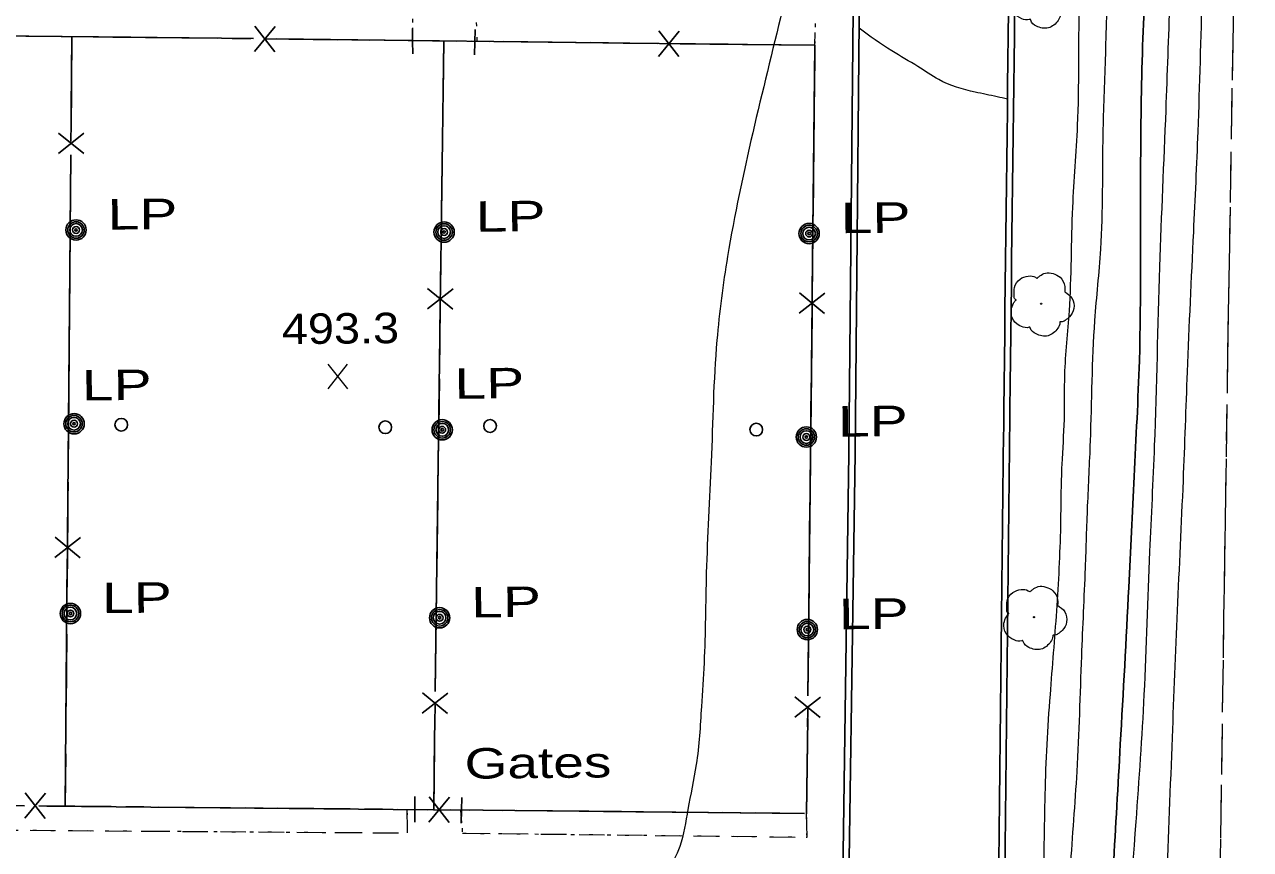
# Model space of a CAD drawing. Extents: x 2362213 to 2366494, y 6968794 to 6978110.
# Drawn here: x 2364089.5 to 2364282.5, y 6972370.1 to 6972500 of the extents above; entities that cross this region are included whole.
import ezdxf

# ---------------------------------------------------------------- set-up
doc = ezdxf.new("R2010")
doc.units = 0
doc.header["$LTSCALE"] = 1.9
for name, pattern in [('DOTTED', [1.5, 0.3, -1.2]), ('LONG_DASH_SHORT_DASH', [9.9, 6, -1.2, 1.5, -1.2]), ('MEDIUM_DASHED', [4.5, 3, -1.5])]:
    doc.linetypes.add(name, pattern=pattern)
for name, color, linetype, lineweight in [('13', 7, 'Continuous', 13), ('17', 7, 'Continuous', 25), ('2', 7, 'Continuous', 25), ('20', 7, 'Continuous', 25), ('28', 7, 'Continuous', 13), ('29', 7, 'Continuous', 13), ('31', 7, 'Continuous', 25), ('35', 7, 'Continuous', 13)]:
    doc.layers.add(name, color=color, linetype=linetype, lineweight=lineweight)

msp = doc.modelspace()

# ---------------------------------------------------------------- linework, layer by layer
at = {"layer": '13'}
for p, q in [((2364150.615, 6972497.437), (2364150.606, 6972499.437)), ((2364160.68, 6972497.972), (2364160.697, 6972497.323)), ((2364213.936, 6972496.699), (2364213.997, 6972498.7)), ((2364149.777, 6972373.284), (2364149.737, 6972376.423)), ((2364158.139, 6972376.333), (2364158.298, 6972374.334)), ((2364212.692, 6972372.183), (2364212.628, 6972375.732)), ((2364090.326, 6972373.158), (2364094.326, 6972373.126)), ((2364096.327, 6972373.115), (2364100.327, 6972373.083)), ((2364102.327, 6972373.072), (2364106.328, 6972373.04)), ((2364108.328, 6972373.029), (2364112.328, 6972372.997)), ((2364114.329, 6972372.986), (2364118.329, 6972372.954)), ((2364120.329, 6972372.943), (2364124.33, 6972372.912)), ((2364126.33, 6972372.901), (2364130.33, 6972372.869)), ((2364132.331, 6972372.858), (2364136.331, 6972372.826)), ((2364138.331, 6972372.815), (2364142.332, 6972372.783)), ((2364144.333, 6972372.772), (2364148.332, 6972372.74)), ((2364158.793, 6972372.7), (2364162.794, 6972372.658)), ((2364164.794, 6972372.637), (2364168.796, 6972372.585)), ((2364170.795, 6972372.564), (2364174.796, 6972372.522)), ((2364176.796, 6972372.501), (2364180.797, 6972372.449)), ((2364182.797, 6972372.428), (2364186.798, 6972372.376)), ((2364188.799, 6972372.355), (2364192.799, 6972372.304)), ((2364194.799, 6972372.283), (2364198.799, 6972372.241)), ((2364200.8, 6972372.22), (2364204.8, 6972372.168)), ((2364206.801, 6972372.147), (2364210.802, 6972372.095))]:
    msp.add_line(p, q, dxfattribs=at)
at = {"layer": '13', "linetype": 'DOTTED'}
for points in [[(2364150.615, 6972497.437), (2364150.581, 6972511.488), (2364045.012, 6972513.052), (2364045.059, 6972498.671)], [(2364213.936, 6972496.699), (2364214.36, 6972510.935), (2364160.27, 6972511.66), (2364160.697, 6972497.323)], [(2364042.613, 6972377.463), (2364042.3, 6972373.5), (2364149.783, 6972372.734), (2364149.737, 6972376.423)], [(2364158.139, 6972376.333), (2364158.423, 6972372.706), (2364212.693, 6972372.073), (2364212.628, 6972375.732)]]:
    msp.add_lwpolyline(points, dxfattribs=at)
at = {"layer": '17'}
for p, q in [((2364128.943, 6972499.661), (2364125.691, 6972495.699)), ((2364125.742, 6972499.701), (2364128.891, 6972495.66)), ((2364189.333, 6972498.955), (2364192.491, 6972494.915)), ((2364125.501, 6972497.737), (2364065.502, 6972498.436)), ((2364096.907, 6972498.065), (2364096.78, 6972483.064)), ((2364189.102, 6972496.993), (2364129.102, 6972497.692)), ((2364154.975, 6972458.577), (2364155.486, 6972497.383)), ((2364192.533, 6972498.916), (2364189.292, 6972494.955)), ((2364094.782, 6972479.685), (2364098.802, 6972482.853)), ((2364094.811, 6972482.885), (2364098.782, 6972479.653)), ((2364096.744, 6972479.464), (2364096.235, 6972419.466)), ((2364156.948, 6972458.346), (2364152.897, 6972455.206)), ((2364156.898, 6972455.154), (2364152.947, 6972458.398)), ((2364215.486, 6972457.703), (2364211.447, 6972454.544)), ((2364215.447, 6972454.502), (2364211.487, 6972457.745)), ((2364154.141, 6972394.986), (2364154.93, 6972454.976)), ((2364212.831, 6972394.335), (2364213.479, 6972454.333)), ((2364094.237, 6972416.087), (2364098.257, 6972419.255)), ((2364094.267, 6972419.287), (2364098.238, 6972416.055)), ((2364096.199, 6972415.866), (2364095.87, 6972376.94)), ((2364156.113, 6972394.755), (2364152.063, 6972391.607)), ((2364156.064, 6972391.555), (2364152.112, 6972394.807)), ((2364214.793, 6972394.114), (2364210.763, 6972390.955)), ((2364214.763, 6972390.914), (2364210.792, 6972394.156)), ((2364153.898, 6972376.382), (2364154.095, 6972391.386)), ((2364212.628, 6972375.732), (2364212.795, 6972390.735)), ((2364089.528, 6972375.039), (2364092.77, 6972379)), ((2364092.728, 6972375.01), (2364089.57, 6972379.04)), ((2364153.127, 6972374.415), (2364156.369, 6972378.386)), ((2364156.327, 6972374.385), (2364153.169, 6972378.415)), ((2364092.97, 6972376.972), (2364152.968, 6972376.383)), ((2364156.568, 6972376.348), (2364212.317, 6972375.809))]:
    msp.add_line(p, q, dxfattribs=at)
at = {"layer": '17', "linetype": 'LONG_DASH_SHORT_DASH'}
for p, q in [((2364096.907, 6972498.065), (2364095.87, 6972376.94)), ((2364153.898, 6972376.382), (2364155.486, 6972497.383))]:
    msp.add_line(p, q, dxfattribs=at)
msp.add_lwpolyline([(2364212.628, 6972375.732), (2364213.936, 6972496.699), (2363979.378, 6972499.436), (2363978.854, 6972378.086), (2364212.317, 6972375.809)], dxfattribs=at)
at = {"layer": '17'}
msp.add_lwpolyline([(2364213.515, 6972457.935), (2364213.936, 6972496.699), (2364192.702, 6972496.947)], dxfattribs=at)
at = {"layer": '2'}
for points in [[(2364218.022, 6972343.721), (2364219.297, 6972432.448), (2364220.218, 6972528.952)], [(2364218.982, 6972343.711), (2364220.257, 6972432.437), (2364221.178, 6972528.941)]]:
    msp.add_lwpolyline(points, dxfattribs=at)
for points in [[(2364246.538, 6972668.809), (2364245.209, 6972564.73), (2364243.691, 6972439.481), (2364242.045, 6972284.698), (2364240.667, 6972152.308), (2364238.86, 6971993.354), (2364238.204, 6971949.886)], [(2364247.498, 6972668.798), (2364246.169, 6972564.719), (2364244.651, 6972439.47), (2364243.005, 6972284.687), (2364241.626, 6972152.298), (2364239.82, 6971993.343), (2364239.164, 6971949.865)]]:
    msp.add_spline(points, degree=3, dxfattribs=at)
at = {"layer": '20'}
for points in [[(2364150.595, 6972495.346), (2364150.576, 6972497.346), (2364150.557, 6972499.346)], [(2364160.429, 6972499.17), (2364160.388, 6972497.17), (2364160.347, 6972495.169)], [(2364150.906, 6972374.444), (2364150.907, 6972376.444), (2364150.908, 6972378.444)], [(2364158.33, 6972378.295), (2364158.289, 6972376.294), (2364158.248, 6972374.294)]]:
    msp.add_lwpolyline(points, dxfattribs=at)
for centre, radius in [((2364097.567, 6972467.631), 1.6), ((2364097.567, 6972467.631), 1.3), ((2364097.567, 6972467.631), 1), ((2364097.567, 6972467.631), 0.539), ((2364155.542, 6972467.303), 1.6), ((2364155.542, 6972467.303), 1.3), ((2364155.542, 6972467.303), 1), ((2364213.027, 6972467.07), 1.6), ((2364213.027, 6972467.07), 1.3), ((2364213.027, 6972467.07), 1), ((2364097.567, 6972467.631), 0.192), ((2364155.542, 6972467.303), 0.539), ((2364155.542, 6972467.303), 0.192), ((2364213.027, 6972467.07), 0.539), ((2364213.027, 6972467.07), 0.192), ((2364097.257, 6972437.136), 1.6), ((2364097.257, 6972437.136), 1.3), ((2364097.257, 6972437.136), 1), ((2364097.257, 6972437.136), 0.539), ((2364097.257, 6972437.136), 0.192), ((2364104.699, 6972436.977), 1), ((2364146.275, 6972436.573), 1), ((2364155.239, 6972436.178), 1.6), ((2364155.239, 6972436.178), 1.3), ((2364155.239, 6972436.178), 1), ((2364162.783, 6972436.78), 1), ((2364204.701, 6972436.219), 1), ((2364155.239, 6972436.178), 0.539), ((2364155.239, 6972436.178), 0.192), ((2364212.592, 6972435.044), 1.6), ((2364212.592, 6972435.044), 1.3), ((2364212.592, 6972435.044), 1), ((2364212.592, 6972435.044), 0.539), ((2364212.592, 6972435.044), 0.192), ((2364096.691, 6972407.269), 1.6), ((2364096.691, 6972407.269), 1.3), ((2364096.691, 6972407.269), 1), ((2364096.691, 6972407.269), 0.539), ((2364096.691, 6972407.269), 0.192), ((2364154.831, 6972406.593), 1.6), ((2364154.831, 6972406.593), 1.3), ((2364154.831, 6972406.593), 1), ((2364154.831, 6972406.593), 0.539), ((2364154.831, 6972406.593), 0.192), ((2364212.741, 6972404.734), 1.6), ((2364212.741, 6972404.734), 1.3), ((2364212.741, 6972404.734), 1), ((2364212.741, 6972404.734), 0.539), ((2364212.741, 6972404.734), 0.192)]:
    msp.add_circle(centre, radius, dxfattribs=at)
at = {"layer": '28'}
for p, q in [((2364279.704, 6972491.946), (2364279.838, 6972499.948)), ((2364279.54, 6972481.944), (2364279.673, 6972489.946)), ((2364279.375, 6972471.941), (2364279.509, 6972479.944)), ((2364279.21, 6972461.94), (2364279.344, 6972469.941)), ((2364279.045, 6972451.937), (2364279.179, 6972459.94)), ((2364278.746, 6972431.934), (2364278.859, 6972439.936)), ((2364278.591, 6972421.932), (2364278.715, 6972429.933)), ((2364278.446, 6972411.931), (2364278.56, 6972419.932)), ((2364278.301, 6972401.928), (2364278.415, 6972409.93)), ((2364278.147, 6972391.927), (2364278.27, 6972399.928)), ((2364278.002, 6972381.924), (2364278.116, 6972389.927)), ((2364277.857, 6972371.923), (2364277.971, 6972379.924))]:
    msp.add_line(p, q, dxfattribs=at)
at = {"layer": '28', "linetype": 'MEDIUM_DASHED'}
msp.add_lwpolyline([(2364297.737, 6972768.872), (2364295.849, 6972631.106), (2364293.907, 6972496.891), (2364291.698, 6972361.294), (2364289.794, 6972219.969), (2364287.676, 6972112.644), (2364285.884, 6971989.981), (2364285.539, 6971983.237), (2364286.639, 6971970.558), (2364283.095, 6971970.004), (2364282.907, 6971957.192), (2364273.643, 6971957.383), (2364269.211, 6971949.171), (2364270.039, 6971963.068), (2364271.92, 6971983.957), (2364272.229, 6972014.493), (2364272.964, 6972063.362), (2364274.845, 6972162.994), (2364276.635, 6972289.137), (2364278.988, 6972448.447), (2364280.788, 6972555.65), (2364282.552, 6972692.623), (2364283.817, 6972769.849)], dxfattribs=at)
at = {"layer": '28'}
msp.add_lwpolyline([(2364278.89, 6972441.936), (2364278.988, 6972448.447), (2364279.014, 6972449.937)], dxfattribs=at)
at = {"layer": '29'}
for centre in [(2364249.574, 6972456.028), (2364248.444, 6972406.694)]:
    msp.add_circle(centre, 0.1, dxfattribs=at)
for points in [[(2364253.345, 6972506.356), (2364254.486, 6972505.297), (2364254.771, 6972503.71), (2364254.064, 6972502.383), (2364253.408, 6972501.837), (2364252.74, 6972501.62), (2364252.59, 6972501.609), (2364252.571, 6972501.499), (2364252.25, 6972500.595), (2364250.711, 6972499.43), (2364248.818, 6972499.713), (2364247.919, 6972500.654), (2364247.848, 6972500.784), (2364247.728, 6972500.762), (2364246.517, 6972500.881), (2364245.247, 6972501.879), (2364244.902, 6972503.516), (2364245.272, 6972504.539), (2364245.598, 6972504.982), (2364245.667, 6972505.033)], [(2364245.608, 6972456.6), (2364245.628, 6972456.61), (2364245.548, 6972456.68), (2364245.312, 6972457.307), (2364245.349, 6972458.588), (2364246.237, 6972459.886), (2364247.543, 6972460.369), (2364248.664, 6972460.18), (2364248.896, 6972460.052), (2364248.966, 6972460.052), (2364249.015, 6972460.093), (2364249.362, 6972460.386), (2364250.228, 6972460.834), (2364251.439, 6972460.766), (2364252.555, 6972460.177), (2364253.288, 6972458.753), (2364253.296, 6972457.894)], [(2364253.286, 6972457.913), (2364254.427, 6972456.854), (2364254.712, 6972455.266), (2364254.005, 6972453.939), (2364253.349, 6972453.393), (2364252.681, 6972453.176), (2364252.531, 6972453.165), (2364252.512, 6972453.055), (2364252.191, 6972452.152), (2364250.652, 6972450.987), (2364248.759, 6972451.269), (2364247.86, 6972452.21), (2364247.789, 6972452.34), (2364247.669, 6972452.319), (2364246.458, 6972452.437), (2364245.188, 6972453.435), (2364244.843, 6972455.072), (2364245.213, 6972456.096), (2364245.539, 6972456.54), (2364245.608, 6972456.59)], [(2364244.478, 6972407.266), (2364244.498, 6972407.276), (2364244.417, 6972407.346), (2364244.181, 6972407.973), (2364244.219, 6972409.254), (2364245.107, 6972410.552), (2364246.412, 6972411.035), (2364247.534, 6972410.846), (2364247.765, 6972410.718), (2364247.835, 6972410.718), (2364247.885, 6972410.759), (2364248.232, 6972411.052), (2364249.098, 6972411.501), (2364250.309, 6972411.433), (2364251.424, 6972410.843), (2364252.158, 6972409.419), (2364252.166, 6972408.56)], [(2364252.156, 6972408.579), (2364253.296, 6972407.52), (2364253.582, 6972405.933), (2364252.874, 6972404.606), (2364252.219, 6972404.06), (2364251.551, 6972403.843), (2364251.401, 6972403.832), (2364251.382, 6972403.722), (2364251.061, 6972402.819), (2364249.522, 6972401.654), (2364247.629, 6972401.936), (2364246.73, 6972402.877), (2364246.659, 6972403.007), (2364246.539, 6972402.986), (2364245.328, 6972403.104), (2364244.058, 6972404.102), (2364243.713, 6972405.739), (2364244.083, 6972406.762), (2364244.409, 6972407.206), (2364244.478, 6972407.256)]]:
    msp.add_spline(points, degree=3, dxfattribs=at)
at = {"layer": '31', "lineweight": 13}
for p, q in [((2364140.376, 6972442.638), (2364137.26, 6972446.487)), ((2364137.297, 6972442.608), (2364140.34, 6972446.516))]:
    msp.add_line(p, q, dxfattribs=at)
at = {"layer": '31'}
msp.add_spline([(2364275.592, 6972770.37), (2364275.525, 6972767.92), (2364275.46, 6972765.279), (2364275.448, 6972757.088), (2364275.371, 6972747.377), (2364275.503, 6972737.688), (2364275.415, 6972730.136), (2364275.143, 6972719.843), (2364274.853, 6972707.21), (2364275.024, 6972692.431), (2364274.795, 6972679.698), (2364274.332, 6972665.333), (2364273.919, 6972654.138), (2364273.415, 6972645.034), (2364272.215, 6972627.171), (2364271.608, 6972611.105), (2364270.661, 6972600.315), (2364269.594, 6972588.415), (2364267.182, 6972556.05), (2364266.874, 6972542.196), (2364267.091, 6972525.688), (2364266.467, 6972514.561), (2364265.548, 6972496.631), (2364265.232, 6972477.317), (2364265.03, 6972447.054), (2364264.204, 6972428.835), (2364263.37, 6972411.387), (2364262.036, 6972386.682), (2364260.941, 6972367.252), (2364260.204, 6972352.243), (2364259.269, 6972329.634), (2364258.09, 6972310.601), (2364257.232, 6972291.512), (2364256.256, 6972273.202), (2364255.054, 6972244.06), (2364254.772, 6972222.136), (2364254.594, 6972195.703), (2364253.938, 6972173.266), (2364253.321, 6972145.498), (2364252.506, 6972115.579), (2364252.229, 6972085.885), (2364251.485, 6972055.856), (2364250.287, 6972033.584), (2364249.083, 6972012.971), (2364247.549, 6971984.965), (2364246.963, 6971972.03), (2364244.927, 6971951.61), (2364244.619, 6971949.277)], degree=3, dxfattribs=at)
at = {"layer": '35'}
for points in [[(2364272.673, 6972770.282), (2364272.323, 6972767.11), (2364272.287, 6972763.518), (2364272.308, 6972757.078), (2364271.86, 6972748.493), (2364271.586, 6972740.56), (2364271.225, 6972728.036), (2364271.057, 6972720.495), (2364270.936, 6972706.873), (2364270.572, 6972696.789), (2364270.328, 6972684.616), (2364270.019, 6972669.862), (2364269.474, 6972658.807), (2364269.213, 6972651.534), (2364268.602, 6972637.977), (2364267.819, 6972627.799), (2364266.546, 6972613.367), (2364265.601, 6972599.267), (2364264.994, 6972584.171), (2364264.065, 6972565.19), (2364263.347, 6972552.403), (2364261.669, 6972537.497), (2364260.846, 6972522.068), (2364260.073, 6972507.75), (2364259.649, 6972494.495), (2364259.281, 6972482.772), (2364258.904, 6972464.607), (2364257.971, 6972453.367), (2364257.282, 6972434.37), (2364256.838, 6972424.185), (2364256.491, 6972414.452), (2364255.904, 6972400.545), (2364255.176, 6972382.427), (2364254.151, 6972367.148), (2364253.493, 6972348.99), (2364252.983, 6972335.324), (2364252.447, 6972319.248), (2364251.64, 6972304.211), (2364250.412, 6972283.987), (2364249.364, 6972263.856), (2364248.379, 6972239.176), (2364247.849, 6972211.849), (2364247.41, 6972188.644), (2364246.968, 6972158.359), (2364248.11, 6972131.918), (2364248.216, 6972114.459), (2364248.039, 6972104.786), (2364247.722, 6972096.023), (2364247.523, 6972091.751), (2364247.174, 6972082.147), (2364246.677, 6972071.372), (2364246.082, 6972063.456), (2364245.357, 6972056.658), (2364243.966, 6972041.985), (2364240.33, 6972038.5)], [(2364269.192, 6972770.369), (2364268.643, 6972768.125), (2364268.456, 6972763.572), (2364268.355, 6972757.44), (2364268.358, 6972749.71), (2364268.329, 6972740.169), (2364268.026, 6972724.756), (2364267.804, 6972716.543), (2364267.262, 6972702.078), (2364266.674, 6972688.171), (2364265.949, 6972676.084), (2364265.651, 6972664.321), (2364265.026, 6972645.924), (2364264.175, 6972633.455), (2364263.643, 6972619.999), (2364263.159, 6972607.823), (2364262.52, 6972597.228), (2364260.782, 6972578.14), (2364259.233, 6972564.444), (2364257.942, 6972548.792), (2364256.93, 6972531.141), (2364256.116, 6972516.822), (2364255.528, 6972503.017), (2364255.258, 6972484.083), (2364254.501, 6972471.195), (2364253.956, 6972454.879), (2364253.241, 6972444.841), (2364253.168, 6972437.781), (2364252.815, 6972430.757), (2364252.607, 6972421.085), (2364251.974, 6972407.698), (2364250.96, 6972394.508), (2364250.435, 6972386.652), (2364250.014, 6972370.998), (2364249.684, 6972358.334), (2364249.178, 6972346.339), (2364248.293, 6972320.639), (2364247.883, 6972311.214), (2364247.33, 6972301.03), (2364246.595, 6972292.041), (2364245.57, 6972282.092), (2364242.799, 6972265.374)], [(2364279.881, 6972769.562), (2364279.611, 6972766.399), (2364279.596, 6972760.658), (2364279.583, 6972752.507), (2364279.499, 6972742.476), (2364279.95, 6972727.62), (2364279.572, 6972714.785), (2364279.178, 6972704.771), (2364278.678, 6972687.936), (2364278.157, 6972667.06), (2364277.522, 6972652.843), (2364276.577, 6972634.423), (2364275.199, 6972612.079), (2364273.851, 6972593.015), (2364272.521, 6972566.702), (2364271.678, 6972533.372), (2364270.615, 6972517.95), (2364269.831, 6972503.673), (2364269.185, 6972486.486), (2364268.2, 6972461.806), (2364267.387, 6972433.697), (2364266.656, 6972417.009), (2364265.76, 6972394.509), (2364264.471, 6972374.496), (2364262.284, 6972344.844), (2364261.106, 6972326.782), (2364260.488, 6972308.694), (2364259.886, 6972284.787), (2364260.038, 6972266.708), (2364259.221, 6972245.389), (2364258.544, 6972229.332), (2364257.868, 6972203.725), (2364257.578, 6972185.801), (2364257.388, 6972162.748), (2364256.98, 6972139.433), (2364256.37, 6972120.575), (2364255.519, 6972093.307), (2364254.85, 6972076.439), (2364252.946, 6972045.21), (2364251.737, 6972020.988), (2364250.456, 6972001.145), (2364248.965, 6971982.259), (2364248.388, 6971964.102), (2364248.133, 6971949.94)], [(2364281.91, 6972642.604), (2364280.421, 6972631.999), (2364279.379, 6972621.699), (2364278.55, 6972607.87), (2364277.806, 6972593.653), (2364277.079, 6972575.405), (2364276.786, 6972560.022), (2364276.549, 6972547.139), (2364275.764, 6972527.641), (2364274.907, 6972505.171), (2364274.237, 6972483.114), (2364273.538, 6972467.297), (2364272.557, 6972445.295), (2364271.91, 6972428.188), (2364270.985, 6972407.739), (2364270.185, 6972387.75), (2364269.266, 6972364.55), (2364268.557, 6972348.664), (2364267.466, 6972320.431), (2364267.113, 6972307.107), (2364266.057, 6972281.477), (2364265.175, 6972258.598), (2364264.621, 6972241.171), (2364264.285, 6972218.616), (2364263.329, 6972193.096), (2364262.892, 6972176.011), (2364262.816, 6972155.639), (2364262.286, 6972133.613), (2364261.372, 6972109.864), (2364260.415, 6972092.764), (2364259.574, 6972071.765), (2364257.838, 6972042.997), (2364256.858, 6972027.326), (2364256.264, 6972008.789), (2364255.592, 6971985.902), (2364254.624, 6971950.982), (2364254.583, 6971950.042)], [(2364220.212, 6972528.592), (2364219.816, 6972527.078), (2364215.245, 6972520.853), (2364212.833, 6972516.98), (2364211.215, 6972510.495), (2364209.777, 6972505.991), (2364208.792, 6972502.202), (2364200.181, 6972463.468), (2364198.496, 6972450.27), (2364197.599, 6972431.111), (2364196.835, 6972413.664), (2364196.48, 6972399.499), (2364196.065, 6972392.616), (2364195.242, 6972383.496), (2364193.92, 6972376.403), (2364192.645, 6972370.602), (2364190.424, 6972366.58), (2364183.814, 6972362.217), (2364176.321, 6972361.435), (2364168.539, 6972361.711), (2364158.103, 6972362.232), (2364156.992, 6972362.361)], [(2364244.277, 6972488.199), (2364242.624, 6972488.593), (2364239.166, 6972489.32), (2364233.428, 6972491.295), (2364230.168, 6972493.334), (2364226.054, 6972495.805), (2364220.9, 6972499.376)]]:
    msp.add_spline(points, degree=3, dxfattribs=at)

# ---------------------------------------------------------------- texts
at = {"layer": '20'}
for s, width, p in [('  LP', 1.4, (2364097.567, 6972467.63)), ('  LP', 1.4, (2364155.542, 6972467.302)), ('  LP', 1.4, (2364213.028, 6972467.07)), ('  LP', 1.4, (2364093.512, 6972440.741)), ('  LP', 1.4, (2364152.193, 6972441.01)), ('  LP', 1.4, (2364212.593, 6972435.045)), ('  LP', 1.4, (2364096.691, 6972407.269)), ('  LP', 1.4, (2364154.83, 6972406.593)), ('  LP', 1.4, (2364212.742, 6972404.734)), ('Gates', 1.35, (2364158.782, 6972381.259))]:
    msp.add_text(s, height=4.8, rotation=0.546, dxfattribs=dict(at, width=width)).set_placement(p)
at = {"layer": '31', "width": 1.15}
msp.add_text('493.3', height=4.8, rotation=0.546, dxfattribs=at).set_placement((2364129.999, 6972449.648))

doc.saveas('drawing.dxf')
